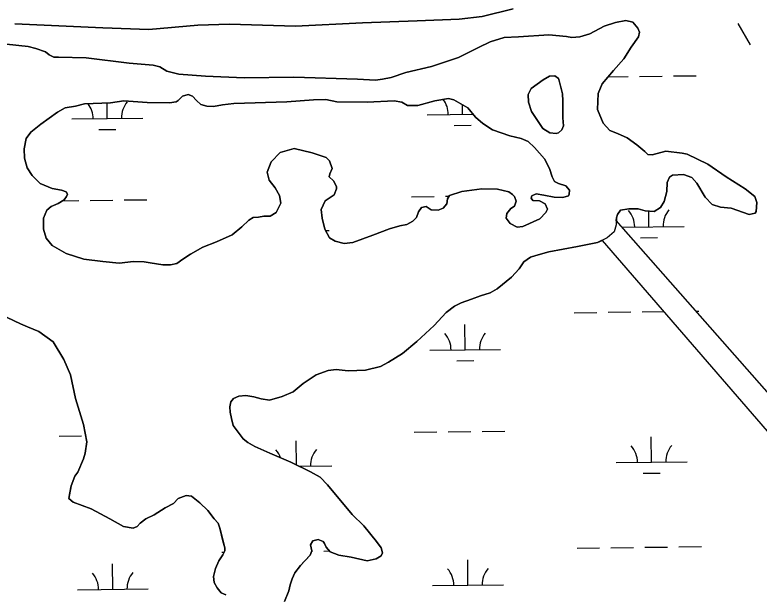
# Model space of a CAD drawing. Extents: x 3684037 to 3722149, y 433263 to 459021.
# Drawn here: x 3693892 to 3694943, y 447830 to 448649 of the extents above; entities that cross this region are included whole.
import ezdxf

# ---------------------------------------------------------------- set-up
doc = ezdxf.new("R2010")
doc.units = 0
for name, color, linetype in [('V-TOPO-SHOR', 7, 'Continuous'), ('V-UTIL-LINE', 7, 'Continuous'), ('V-WETL-SWMP', 7, 'Continuous')]:
    doc.layers.add(name, color=color, linetype=linetype)

msp = doc.modelspace()

# ---------------------------------------------------------------- linework, layer by layer
at = {"layer": 'V-TOPO-SHOR'}
for points in [[(3694596, 448657.5), (3694552.1, 448646.4), (3694519.7, 448642.5), (3694460, 448640.5), (3694382.9, 448637.6), (3694288.5, 448632.8), (3694195.1, 448635.5), (3694150.5, 448634.3), (3694081, 448628.1), (3694016, 448630.6), (3693891.9, 448636.3)], [(3693880, 448607.2), (3693910.8, 448604.1), (3693921.3, 448601.4), (3693935.3, 448596.4), (3693940.5, 448592.4), (3693947, 448589), (3693953.3, 448589.1), (3693992.8, 448587.9), (3694053.2, 448580.7), (3694087.4, 448577.7), (3694096.7, 448575.5), (3694106.7, 448569.3), (3694123.6, 448564.9), (3694161.3, 448562), (3694215.8, 448559.8), (3694286, 448560.9), (3694375.9, 448558.1), (3694401.4, 448556.7), (3694411.2, 448558), (3694423.4, 448560.5), (3694444.2, 448567.2), (3694480.6, 448575.8), (3694518.6, 448588.6), (3694546.8, 448602.9), (3694563.5, 448610.7), (3694583.2, 448616.7), (3694603.5, 448617.6), (3694646.3, 448620.6), (3694671.3, 448618), (3694678.8, 448617), (3694689.8, 448617.7), (3694704.3, 448622), (3694724.4, 448632.7), (3694740.6, 448638.1), (3694755, 448640.7), (3694764.9, 448638.5), (3694772, 448629.9), (3694774.4, 448624.1), (3694772.7, 448617.7)], [(3694772.7, 448617.7), (3694762.5, 448603.1), (3694752.3, 448586.7), (3694737.5, 448570.3), (3694721.5, 448551.5), (3694715.9, 448537.5), (3694715.1, 448514.9), (3694722.9, 448495.8), (3694732.3, 448485.5), (3694743.4, 448481.1), (3694756.8, 448474.9), (3694770.3, 448465.2), (3694782, 448455.5), (3694786.2, 448451.5), (3694792, 448451), (3694811.6, 448456), (3694834.8, 448453.4), (3694841.8, 448451.8), (3694871, 448437.7), (3694896.8, 448420.1), (3694923.7, 448403.1), (3694937.2, 448392.2), (3694940.2, 448383.6), (3694939.2, 448370.8), (3694937.5, 448368.5), (3694929.4, 448366.6), (3694903.8, 448375.5), (3694888.7, 448377.1), (3694877, 448380.9), (3694867, 448391.2), (3694855.2, 448410.8), (3694848.1, 448418.8), (3694836.4, 448423.3), (3694820.8, 448422.5), (3694816.8, 448419.5), (3694813.4, 448411.9), (3694813, 448399.2), (3694809.2, 448385.2), (3694804.1, 448376.4), (3694794.9, 448371.1), (3694782.1, 448372), (3694772.2, 448374.8), (3694759.4, 448374.6), (3694747.3, 448372.7), (3694743.3, 448366.8), (3694741.6, 448362.2), (3694741.2, 448352.3), (3694738.5, 448342.4), (3694728.7, 448333.6), (3694714.9, 448327), (3694686.6, 448321.4), (3694646.1, 448313.8), (3694627.6, 448308.9), (3694620.1, 448306.5), (3694610.9, 448300), (3694604.1, 448290), (3694593.3, 448278.3), (3694573.2, 448261.8), (3694563.4, 448255.8), (3694549.6, 448251.6), (3694536.9, 448247.3), (3694522.5, 448241.9), (3694512.7, 448237.1), (3694501.2, 448228.3), (3694484.1, 448210), (3694459.5, 448187.1), (3694439.4, 448170.5), (3694419.9, 448158.1), (3694408.4, 448152.1), (3694387, 448146.6), (3694362.7, 448145.7), (3694345.8, 448147.7), (3694334.3, 448146.4), (3694317.5, 448140.4), (3694299.2, 448127.9), (3694284.8, 448116.1), (3694269.3, 448109.5), (3694251.4, 448104.6), (3694239.8, 448106.2), (3694229.3, 448109), (3694218.2, 448111.1), (3694208.4, 448109.8), (3694200.9, 448106.8), (3694196.9, 448102.1), (3694195.3, 448095.1), (3694196, 448087.6), (3694197.8, 448078.4), (3694200.3, 448068.5), (3694214.5, 448049.6), (3694220.9, 448044.5), (3694230.9, 448038.8), (3694251.9, 448029.3), (3694281.6, 448016.9), (3694309.7, 448002.9), (3694323.1, 447995.5), (3694333.7, 447984.7), (3694368.5, 447942.8), (3694385, 447926.8), (3694402.7, 447904.5), (3694409.2, 447895.9), (3694411, 447888.9)], [(3694666, 448503.1), (3694666.2, 448527.5), (3694665.5, 448537.3), (3694661.2, 448554.1), (3694660, 448558.7), (3694654.7, 448562.7), (3694647.2, 448562), (3694638, 448557.2), (3694621.3, 448544.8), (3694616.8, 448536.1), (3694617.6, 448525.6), (3694621.8, 448512.4), (3694637.8, 448488.2), (3694647.8, 448482), (3694656.5, 448481), (3694659.9, 448482.2), (3694664.5, 448486.3), (3694666.8, 448492.1), (3694666, 448503.1)], [(3694633.3, 448360.6), (3694641.9, 448369.4), (3694644.1, 448374.1), (3694641.1, 448381.6), (3694632.9, 448386.1), (3694623.6, 448386.6), (3694621.3, 448390), (3694622.4, 448392.9), (3694628.1, 448395.9), (3694639.2, 448393.8), (3694653.7, 448391.1), (3694665.9, 448390.7), (3694674, 448393.1), (3694675.1, 448395.4), (3694675.6, 448401.2), (3694670.3, 448407), (3694659.8, 448410.3), (3694654, 448413.1), (3694651, 448420), (3694647.3, 448431.6), (3694640.2, 448445.4), (3694626, 448461.4), (3694617.2, 448470), (3694607.3, 448473.9), (3694591, 448477.7), (3694566.5, 448486.1), (3694553.1, 448495.1), (3694542.5, 448504.3), (3694531.9, 448517.4), (3694521.9, 448523.1), (3694512, 448528.8), (3694504.4, 448530.4), (3694485.3, 448527.2), (3694461.1, 448520.5), (3694446.6, 448520.9), (3694438.4, 448525.4), (3694427.9, 448527.5), (3694389.7, 448525.2), (3694346.8, 448525.8), (3694331.1, 448529), (3694313.7, 448528.8), (3694276.1, 448525.9), (3694201.3, 448523.7), (3694185.1, 448521.7), (3694172.4, 448519.2), (3694163.1, 448519.7), (3694154.4, 448521.9), (3694148.5, 448527.6), (3694142.6, 448533.9), (3694136.7, 448536.1), (3694128.7, 448533.7), (3694124.7, 448530.1), (3694122.4, 448527.8), (3694119.5, 448526), (3694110.2, 448524.7), (3694078.9, 448524.8), (3694045.8, 448527.2), (3694026.8, 448524.7), (3693990.2, 448523), (3693977.5, 448519.9), (3693963.1, 448517.4), (3693952.1, 448511.4)], [(3693952.1, 448511.4), (3693928.6, 448494.2), (3693914.3, 448483), (3693908, 448474.2), (3693904.8, 448459.7), (3693905.5, 448446.4), (3693909.2, 448432.5), (3693916.3, 448421.6), (3693927.5, 448410.7), (3693944.4, 448403.4), (3693957.8, 448401.3), (3693964.2, 448398.5), (3693966, 448395.6), (3693964.9, 448392.1), (3693961.5, 448387.5), (3693952.9, 448382.1), (3693943.1, 448377.9), (3693936.8, 448372.6), (3693932.3, 448361.5), (3693932.5, 448345.9), (3693936.2, 448333.2), (3693944.4, 448322.9), (3693964.3, 448311.5), (3693989.4, 448303.8), (3694016.1, 448300.1), (3694039.3, 448298.1), (3694059.6, 448300.2), (3694074.6, 448299.8), (3694082.8, 448298.2), (3694100.8, 448295.5), (3694111.8, 448295.7), (3694120.5, 448297.6), (3694129.1, 448303.5), (3694140, 448310.6), (3694157.3, 448320.7), (3694176.9, 448327.9), (3694198.7, 448338.1), (3694212.5, 448349.3), (3694222.2, 448358.7), (3694228.5, 448362.3), (3694236.1, 448363), (3694243.6, 448364.3), (3694252.3, 448364.4), (3694260.9, 448369.7), (3694264.9, 448377.3), (3694267.7, 448382.6), (3694265.8, 448393.6), (3694259.8, 448404.5), (3694251, 448415.4), (3694248.5, 448426.4), (3694254.1, 448441), (3694266.6, 448454.5), (3694286.3, 448460), (3694311.9, 448454), (3694331.7, 448447.3), (3694336.4, 448442.7), (3694340, 448431.8), (3694336.7, 448424.2), (3694336.1, 448420.1), (3694342, 448414.4), (3694346.2, 448406.3), (3694346.2, 448402.9), (3694342.9, 448394.7), (3694330.3, 448385.8), (3694324.6, 448373.6), (3694326, 448361.4), (3694329.7, 448345.8), (3694336.2, 448333.7), (3694344.4, 448329.2), (3694357.2, 448325.9), (3694369.4, 448327.2), (3694397.6, 448337.5), (3694421.3, 448346.5), (3694435.7, 448350.8), (3694445.5, 448352.7), (3694454.2, 448357.5), (3694459.3, 448362.7), (3694462.1, 448370.3), (3694466.1, 448376.8), (3694473, 448378), (3694480, 448373.5), (3694489.9, 448373), (3694496.8, 448375.5), (3694501.9, 448381.9), (3694503, 448388.9), (3694505.8, 448393.6), (3694523.1, 448399), (3694551.5, 448402.9), (3694573.5, 448402.7), (3694589.8, 448398.8), (3694595.1, 448394.9), (3694597.5, 448392), (3694599.9, 448385.6), (3694597.7, 448378.7), (3694592.5, 448375.1), (3694586.8, 448368.1), (3694585.7, 448361.7), (3694591.6, 448354.2), (3694601.6, 448348.6), (3694609.7, 448349.8), (3694633.3, 448360.6)], [(3693980.9, 448002.8), (3693988.8, 448021.4), (3693991, 448029.6), (3693993.7, 448045.3), (3693988.7, 448070.1), (3693977.7, 448106.5), (3693970.3, 448140), (3693961.2, 448161.9), (3693945.8, 448186.6), (3693925.9, 448201.4), (3693909.6, 448208.1), (3693899.6, 448212), (3693881, 448221.1)], [(3694189.8, 447829.5), (3694183.4, 447832.3), (3694177.5, 447839.2), (3694173.4, 447846.7), (3694172.6, 447855.4), (3694175.4, 447866.4), (3694179.9, 447877.5), (3694185.5, 447885.7), (3694188.4, 447891.5), (3694188.3, 447895.6), (3694185.8, 447905.4), (3694181.5, 447923.3), (3694179.1, 447930.8), (3694173.2, 447936.5), (3694164.3, 447948.6), (3694153.2, 447959.4), (3694141.4, 447968.5), (3694133.9, 447969.6), (3694122.4, 447965.4), (3694116.1, 447958.3), (3694104, 447952.3), (3694088.5, 447942.3), (3694077, 447936.9), (3694068.9, 447930.4), (3694064.4, 447925.7), (3694059.2, 447923.3), (3694045.2, 447926), (3694025.9, 447936.7), (3693999.6, 447950.8), (3693974, 447960.3), (3693968.1, 447965.5), (3693969.2, 447971.3), (3693971.4, 447983.5), (3693976.4, 447996.9), (3693980.9, 448002.8)], [(3694411, 447888.9), (3694409.4, 447884.3), (3694402.5, 447880.1), (3694389.7, 447877.6), (3694367.1, 447882.5), (3694349.6, 447885.2), (3694337.4, 447890.2), (3694331.5, 447896.5), (3694329.1, 447901.7), (3694327.3, 447904.5), (3694320.3, 447907.3), (3694312.8, 447905.5), (3694309.4, 447900.2), (3694311.3, 447891.6), (3694309, 447885.2), (3694301, 447876.9), (3694295.3, 447871), (3694287.4, 447860.5), (3694283.4, 447851.7), (3694280.7, 447843.6), (3694279, 447834.9), (3694272.9, 447819.7)]]:
    msp.add_lwpolyline(points, dxfattribs=at)
at = {"layer": 'V-UTIL-LINE'}
msp.add_lwpolyline([(3694913.3, 448636.4), (3694930.7, 448606.5)], dxfattribs=at)
at = {"layer": 'V-WETL-SWMP'}
for p, q in [((3694729.9, 448561.3), (3694758.3, 448561.6)), ((3694774.3, 448561.8), (3694806.3, 448562.2)), ((3694822.3, 448562.4), (3694854.3, 448562.7)), ((3694022.4, 448502.3), (3694022.1, 448524.4)), ((3694524.3, 448508.2), (3694524.1, 448521.9)), ((3693972.4, 448501.7), (3694072.4, 448502.9)), ((3694474.3, 448507.6), (3694539.2, 448508.3)), ((3694512.5, 448492.6), (3694536.5, 448492.9)), ((3694010.6, 448486.7), (3694034.6, 448487)), ((3693959.3, 448386.1), (3693982.3, 448386.4)), ((3693998.3, 448386.6), (3694030.3, 448387)), ((3694046.3, 448387.2), (3694078.3, 448387.5)), ((3694452.2, 448391.9), (3694484.2, 448392.2)), ((3694500.2, 448392.4), (3694505.2, 448392.5)), ((3694787.6, 448349.3), (3694787.3, 448371.6)), ((3694330.6, 448344), (3694335.7, 448344.1)), ((3694749.5, 448348.9), (3694837.6, 448349.9)), ((3694775.8, 448333.8), (3694799.8, 448334.1)), ((3694682.1, 448228), (3694714.1, 448228.4)), ((3694730.1, 448228.6), (3694762.1, 448229)), ((3694778.1, 448229.2), (3694808.5, 448229.5)), ((3694854.3, 448230), (3694858.1, 448230.1)), ((3694528.1, 448175.5), (3694527.7, 448211.5)), ((3694478.2, 448174.9), (3694578.1, 448176.1)), ((3694516.3, 448159.9), (3694540.3, 448160.2)), ((3694456.1, 448059.2), (3694488.1, 448059.6)), ((3694504.1, 448059.8), (3694536.1, 448060.2)), ((3694552.1, 448060.3), (3694584.1, 448060.7)), ((3693954.2, 448053.4), (3693986.2, 448053.8)), ((3694791.4, 448016.7), (3694791, 448052.7)), ((3694289.6, 448013), (3694289.2, 448046.8)), ((3694741.5, 448016.1), (3694841.4, 448017.3)), ((3694293.7, 448010.9), (3694339.6, 448011.4)), ((3694779.6, 448001.1), (3694803.6, 448001.4)), ((3694311.1, 447891), (3694312.1, 447891)), ((3694328.1, 447891.2), (3694336.3, 447891.3)), ((3694686, 447895.4), (3694718, 447895.8)), ((3694734, 447895.9), (3694766, 447896.3)), ((3694782, 447896.5), (3694814, 447896.9)), ((3694830, 447897.1), (3694862, 447897.4)), ((3694184.1, 447889.5), (3694187.4, 447889.6)), ((3694030.1, 447837), (3694029.7, 447873)), ((3694532, 447842.8), (3694531.6, 447878.8)), ((3694482, 447842.3), (3694582, 447843.4)), ((3693980.1, 447836.4), (3694080.1, 447837.6))]:
    msp.add_line(p, q, dxfattribs=at)
for points in [[(3693891.9, 448636.3), (3694016, 448630.6), (3694081, 448628.1), (3694150.5, 448634.3), (3694195.1, 448635.5), (3694288.5, 448632.8), (3694382.9, 448637.6), (3694460, 448640.5), (3694519.7, 448642.5), (3694552.1, 448646.4), (3694596, 448657.5)], [(3694782.1, 448372), (3694794.9, 448371.1), (3694804.1, 448376.4), (3694809.1, 448385.2), (3694813, 448399.2), (3694813.4, 448411.9), (3694816.8, 448419.5), (3694820.8, 448422.5), (3694836.4, 448423.3), (3694848.1, 448418.8), (3694855.2, 448410.8), (3694867, 448391.2), (3694877, 448380.9), (3694888.7, 448377.1), (3694903.8, 448375.5), (3694929.4, 448366.6), (3694937.5, 448368.5), (3694939.2, 448370.8), (3694940.2, 448383.6), (3694937.2, 448392.2), (3694923.7, 448403.1), (3694896.8, 448420.1), (3694871, 448437.7), (3694841.8, 448451.8), (3694834.8, 448453.4), (3694811.6, 448456), (3694792, 448451), (3694786.2, 448451.5), (3694782, 448455.5), (3694770.3, 448465.2), (3694756.8, 448474.9), (3694743.4, 448481.1), (3694732.3, 448485.5), (3694722.9, 448495.8), (3694715.1, 448514.9), (3694715.9, 448537.5), (3694721.5, 448551.5), (3694737.5, 448570.3), (3694752.3, 448586.7), (3694762.5, 448603.1), (3694772.7, 448617.7), (3694774.4, 448624.1), (3694772, 448629.9), (3694764.9, 448638.5), (3694755, 448640.7), (3694740.6, 448638.1), (3694724.4, 448632.7), (3694704.3, 448622), (3694689.8, 448617.7), (3694678.8, 448617), (3694671.3, 448618), (3694646.3, 448620.6), (3694603.5, 448617.6), (3694583.2, 448616.7), (3694563.5, 448610.7), (3694546.8, 448602.9), (3694518.6, 448588.6), (3694480.6, 448575.8), (3694444.2, 448567.2), (3694423.4, 448560.5), (3694411.2, 448558), (3694401.4, 448556.7), (3694375.9, 448558.1), (3694286, 448560.9), (3694215.8, 448559.8), (3694161.3, 448562), (3694123.6, 448564.9), (3694106.7, 448569.3), (3694096.7, 448575.5), (3694087.4, 448577.7), (3694053.2, 448580.7), (3693992.8, 448587.9), (3693953.3, 448589.1), (3693947, 448589), (3693940.5, 448592.4), (3693935.3, 448596.4), (3693921.3, 448601.4), (3693910.8, 448604.1), (3693880, 448607.2)], [(3693963.1, 448517.4), (3693977.5, 448519.9), (3693990.2, 448523), (3694026.8, 448524.7), (3694045.8, 448527.2), (3694078.9, 448524.8), (3694110.2, 448524.7), (3694119.5, 448526), (3694122.4, 448527.8), (3694124.7, 448530.1), (3694128.7, 448533.7), (3694136.7, 448536.1), (3694142.6, 448533.9), (3694148.5, 448527.6), (3694154.4, 448521.9), (3694163.1, 448519.7), (3694172.4, 448519.2), (3694185.1, 448521.7), (3694201.3, 448523.7), (3694276.1, 448525.9), (3694313.7, 448528.8), (3694331.1, 448529), (3694346.8, 448525.8), (3694389.7, 448525.2), (3694427.9, 448527.5), (3694438.4, 448525.4), (3694446.6, 448520.9), (3694461.1, 448520.5), (3694485.3, 448527.2), (3694504.4, 448530.4), (3694512, 448528.8), (3694531.9, 448517.4), (3694542.5, 448504.3), (3694553.1, 448495.1), (3694566.5, 448486.1), (3694591, 448477.7), (3694607.3, 448473.9), (3694617.2, 448470), (3694626, 448461.4), (3694640.2, 448445.4), (3694647.3, 448431.6), (3694651, 448420), (3694654, 448413.1), (3694659.8, 448410.3), (3694670.3, 448407), (3694675.6, 448401.2), (3694675.1, 448395.4), (3694674, 448393.1), (3694665.9, 448390.7), (3694653.7, 448391.1), (3694639.2, 448393.8), (3694628.1, 448395.9), (3694622.4, 448392.9), (3694621.3, 448390), (3694623.6, 448386.6), (3694632.9, 448386.1), (3694641.1, 448381.6), (3694644.1, 448374.1), (3694641.9, 448369.4), (3694633.3, 448360.6)], [(3694633.3, 448360.6), (3694609.7, 448349.8), (3694601.6, 448348.6), (3694591.6, 448354.2), (3694585.7, 448361.7), (3694586.8, 448368.1), (3694592.5, 448375.1), (3694597.7, 448378.7), (3694599.9, 448385.6), (3694597.5, 448392), (3694595.1, 448394.9), (3694589.8, 448398.8), (3694573.5, 448402.7), (3694551.5, 448402.9), (3694523.1, 448399), (3694505.8, 448393.6), (3694503, 448388.9), (3694501.9, 448381.9), (3694496.8, 448375.5), (3694489.9, 448373), (3694480, 448373.5), (3694473, 448378), (3694466.1, 448376.8), (3694462.1, 448370.3), (3694459.3, 448362.7), (3694454.2, 448357.5), (3694445.5, 448352.7), (3694435.7, 448350.8), (3694421.3, 448346.5), (3694397.6, 448337.5), (3694369.4, 448327.2), (3694357.2, 448325.9), (3694344.4, 448329.2), (3694336.2, 448333.7), (3694329.7, 448345.8), (3694326, 448361.4), (3694324.6, 448373.6), (3694330.3, 448385.8), (3694342.9, 448394.7), (3694346.2, 448402.9), (3694346.2, 448406.3), (3694342, 448414.4), (3694336.1, 448420.1), (3694336.7, 448424.2), (3694340, 448431.8), (3694336.4, 448442.7), (3694331.7, 448447.3), (3694311.9, 448454), (3694286.3, 448460), (3694266.6, 448454.5), (3694254.1, 448441), (3694248.5, 448426.4), (3694251, 448415.4), (3694259.8, 448404.5), (3694265.8, 448393.6), (3694267.7, 448382.6), (3694260.9, 448369.7), (3694252.3, 448364.4), (3694243.6, 448364.3), (3694236.1, 448363), (3694228.5, 448362.3), (3694222.2, 448358.7), (3694212.5, 448349.3), (3694198.7, 448338.1), (3694176.9, 448327.9), (3694157.3, 448320.7), (3694140, 448310.6), (3694129.1, 448303.5), (3694120.5, 448297.6), (3694111.8, 448295.7), (3694100.8, 448295.5), (3694082.8, 448298.2), (3694074.6, 448299.8), (3694059.6, 448300.2), (3694039.3, 448298.1), (3694016.1, 448300.1), (3693989.4, 448303.8), (3693964.3, 448311.5), (3693944.4, 448322.9), (3693936.2, 448333.2), (3693932.5, 448345.9), (3693932.3, 448361.5), (3693936.8, 448372.6), (3693943.1, 448377.9), (3693952.9, 448382.1), (3693961.5, 448387.5), (3693964.9, 448392.1), (3693966, 448395.6), (3693964.2, 448398.5), (3693957.8, 448401.3), (3693944.4, 448403.4), (3693927.5, 448410.7), (3693916.3, 448421.6), (3693909.2, 448432.5), (3693905.5, 448446.4), (3693904.8, 448459.7), (3693908, 448474.2), (3693914.3, 448483), (3693928.6, 448494.2), (3693952.1, 448511.4), (3693963.1, 448517.4)], [(3695268.9, 447759.7), (3694741.5, 448358.1), (3694741.6, 448362.2), (3694743.3, 448366.8), (3694747.3, 448372.7), (3694759.4, 448374.6), (3694772.2, 448374.8), (3694782.1, 448372)], [(3694272.9, 447819.7), (3694279, 447834.9), (3694280.7, 447843.6), (3694283.4, 447851.7), (3694287.4, 447860.5), (3694295.3, 447871), (3694309, 447885.2), (3694311.3, 447891.6), (3694309.4, 447900.2), (3694312.8, 447905.5), (3694320.3, 447907.3), (3694327.3, 447904.5), (3694329.1, 447901.7), (3694331.5, 447896.5), (3694337.4, 447890.2), (3694349.6, 447885.2), (3694367.1, 447882.5), (3694389.7, 447877.6), (3694402.5, 447880.1), (3694409.4, 447884.3), (3694411, 447888.9), (3694409.2, 447895.9), (3694402.7, 447904.5), (3694385, 447926.8), (3694368.5, 447942.8), (3694333.7, 447984.7), (3694323.1, 447995.5), (3694309.7, 448002.9), (3694281.6, 448016.9), (3694251.9, 448029.3), (3694230.9, 448038.8), (3694220.9, 448044.5), (3694214.5, 448049.6), (3694200.3, 448068.5), (3694197.8, 448078.4), (3694196, 448087.6), (3694195.3, 448095.1), (3694196.9, 448102.1), (3694200.9, 448106.8), (3694208.4, 448109.8), (3694218.2, 448111.1), (3694229.3, 448109), (3694239.8, 448106.2), (3694251.4, 448104.6), (3694269.3, 448109.5), (3694284.8, 448116.1), (3694299.2, 448127.9), (3694317.5, 448140.4), (3694334.3, 448146.4), (3694345.8, 448147.7), (3694362.7, 448145.7), (3694387, 448146.6), (3694408.4, 448152.1), (3694419.9, 448158.1), (3694439.4, 448170.5), (3694459.5, 448187.1), (3694484.1, 448210), (3694501.2, 448228.3), (3694512.7, 448237.1), (3694522.5, 448241.9), (3694536.9, 448247.3), (3694549.6, 448251.6), (3694563.4, 448255.8), (3694573.2, 448261.8), (3694593.3, 448278.3), (3694604.1, 448290), (3694610.9, 448300), (3694620.1, 448306.5), (3694627.6, 448308.9), (3694646.1, 448313.8), (3694686.6, 448321.4), (3694714.9, 448327), (3694721.5, 448330.1), (3695214.9, 447759.7)], [(3693881, 448221.1), (3693899.6, 448212), (3693909.6, 448208.1), (3693925.9, 448201.4), (3693945.8, 448186.6), (3693961.2, 448161.9), (3693970.3, 448140), (3693977.7, 448106.5), (3693988.7, 448070.1), (3693993.7, 448045.3), (3693991, 448029.6), (3693988.8, 448021.4), (3693980.9, 448002.8), (3693976.4, 447996.9), (3693971.4, 447983.5), (3693968.1, 447965.5), (3693974, 447960.3), (3693999.7, 447950.8), (3694025.9, 447936.7), (3694045.2, 447926), (3694059.2, 447923.3), (3694064.4, 447925.7), (3694068.9, 447930.4), (3694077, 447936.9), (3694088.5, 447942.3), (3694104, 447952.3), (3694116.1, 447958.3), (3694122.4, 447965.4), (3694133.9, 447969.6), (3694141.4, 447968.5), (3694153.2, 447959.4), (3694164.3, 447948.6), (3694173.2, 447936.5), (3694179.1, 447930.8), (3694181.5, 447923.3), (3694188.3, 447895.6), (3694188.4, 447891.5), (3694185.5, 447885.7), (3694179.9, 447877.5), (3694175.4, 447866.4), (3694172.6, 447855.4), (3694173.4, 447846.7), (3694177.5, 447839.2), (3694183.4, 447832.3), (3694189.8, 447829.5)]]:
    msp.add_lwpolyline(points, dxfattribs=at)
msp.add_lwpolyline([(3694666, 448503.1), (3694666.8, 448492.1), (3694664.5, 448486.3), (3694659.9, 448482.2), (3694656.5, 448481), (3694647.8, 448482), (3694637.8, 448488.2), (3694621.8, 448512.4), (3694617.6, 448525.6), (3694616.8, 448536.1), (3694621.3, 448544.8), (3694638, 448557.2), (3694647.2, 448562), (3694654.7, 448562.7), (3694660, 448558.7), (3694665.5, 448537.3), (3694666.2, 448527.5)], close=True, dxfattribs=at)
for centre, start, end in [((3693967.2, 448502.1), 359.8949, 36.6952), ((3694077.6, 448503.4), 139.8949, 181.4385), ((3694469, 448508), 359.8949, 36.9653), ((3694732.3, 448349.2), 359.8949, 41.4385), ((3694842.8, 448350.5), 139.8949, 181.4385), ((3694472.9, 448175.3), 359.8949, 41.4385), ((3694583.4, 448176.6), 139.8949, 181.4385), ((3694736.2, 448016.5), 359.8949, 41.4385), ((3694846.7, 448017.8), 139.8949, 181.4385), ((3694234.3, 448010.7), 20.1789, 41.4385), ((3694344.8, 448012), 139.8949, 181.4385), ((3693974.9, 447836.8), 359.8949, 41.4385), ((3694085.4, 447838.1), 139.8949, 181.4385), ((3694476.8, 447842.7), 359.8949, 41.4385), ((3694587.3, 447844), 139.8949, 181.4385)]:
    msp.add_arc(centre, 35.2, start, end, dxfattribs=at)

doc.saveas('drawing.dxf')
